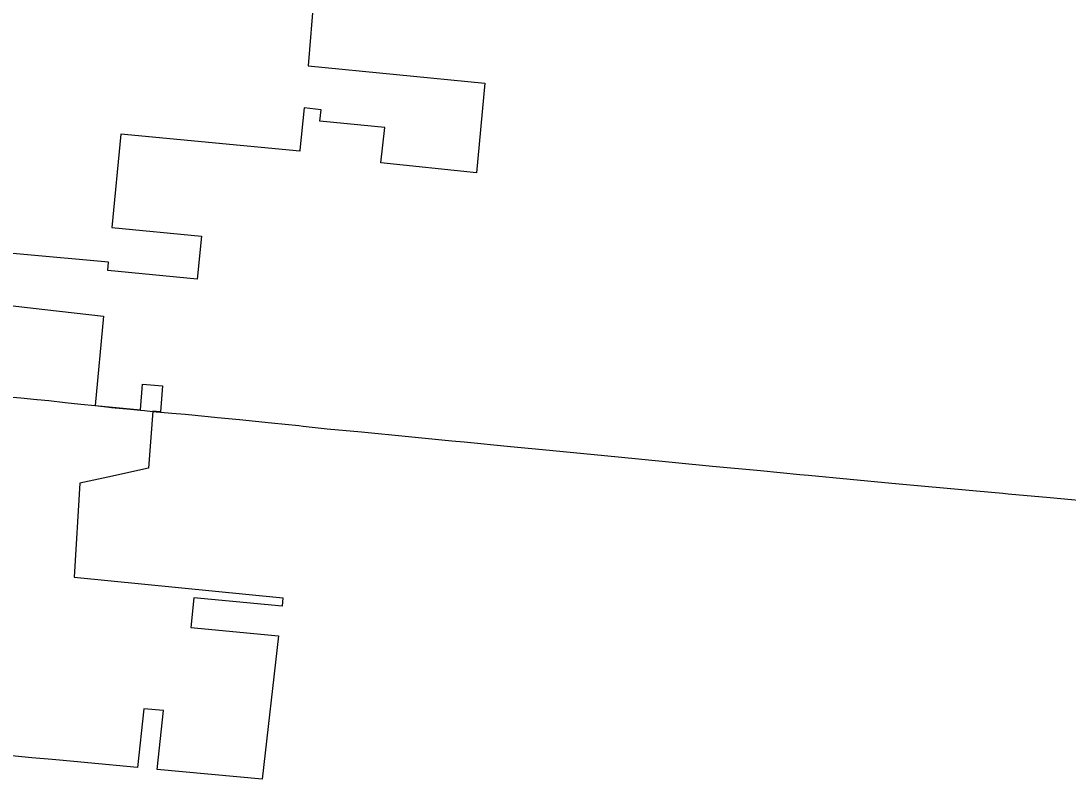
# Model space of a CAD drawing. Extents: x 0 to 34, y 0 to 22.
# Drawn here: x 5.2566 to 5.5075, y 17.3692 to 17.5508 of the extents above; entities that cross this region are included whole.
import ezdxf

# ---------------------------------------------------------------- set-up
doc = ezdxf.new("R2010")
doc.units = 0
doc.layers.add('GM_X_Corporation', color=7, linetype='Continuous')
doc.layers.add('GM_X_US_Route', color=7, linetype='Continuous')

msp = doc.modelspace()

# ---------------------------------------------------------------- linework, layer by layer
at = {"layer": 'GM_X_Corporation'}
for points in [[(5.32812, 17.57332), (5.32536, 17.53998), (5.36774, 17.53583), (5.36572, 17.5144), (5.34279, 17.51678), (5.3438, 17.52524), (5.32823, 17.52676), (5.32848, 17.52949), (5.32444, 17.52994), (5.32341, 17.51984), (5.32338, 17.51956), (5.28049, 17.52362), (5.27837, 17.50131), (5.29981, 17.49921), (5.29881, 17.4889), (5.27739, 17.49099), (5.27758, 17.49297), (5.23519, 17.49681)], [(5.23867, 17.48436), (5.26228, 17.48167), (5.27635, 17.48007), (5.27437, 17.45867), (5.28523, 17.45761), (5.28574, 17.46377), (5.29051, 17.46334), (5.29002, 17.45712), (5.28817, 17.45731), (5.28712, 17.4437), (5.27744, 17.44151), (5.2707, 17.44003), (5.26934, 17.41759), (5.31937, 17.41258), (5.31916, 17.41063), (5.29801, 17.41262), (5.29725, 17.4055), (5.31831, 17.40353), (5.31436, 17.36922), (5.2892, 17.37153), (5.29075, 17.3856), (5.28603, 17.38604), (5.28452, 17.37196), (5.27262, 17.37309), (5.27014, 17.37333), (5.2641, 17.37386), (5.25922, 17.3743), (5.2536, 17.37483)]]:
    msp.add_lwpolyline(points, dxfattribs=at)
at = {"layer": 'GM_X_US_Route'}
msp.add_line((5.48553, 17.43822), (5.49185, 17.43764), dxfattribs=at)
for points in [[(5.25274, 17.46086), (5.25657, 17.4605), (5.26036, 17.46014), (5.26044, 17.46013)], [(5.26044, 17.46013), (5.26324, 17.45983), (5.26718, 17.4594), (5.27092, 17.459), (5.27439, 17.45863)], [(5.27439, 17.45863), (5.27711, 17.45832), (5.27826, 17.45822), (5.27918, 17.45813)], [(5.27918, 17.45813), (5.28286, 17.4578), (5.28525, 17.45756)], [(5.28525, 17.45756), (5.28615, 17.45747), (5.28819, 17.45727)], [(5.28819, 17.45727), (5.28896, 17.45718), (5.29004, 17.45708)], [(5.29004, 17.45708), (5.2927, 17.45683), (5.2959, 17.45656), (5.30141, 17.45607), (5.30371, 17.45582), (5.30893, 17.45535), (5.31658, 17.45455)], [(5.31658, 17.45455), (5.32313, 17.45386), (5.32419, 17.45374), (5.32993, 17.45312), (5.33821, 17.45233), (5.34945, 17.45123), (5.35985, 17.45022)], [(5.35985, 17.45022), (5.36281, 17.44993), (5.37385, 17.44883), (5.38153, 17.4481), (5.39642, 17.44666), (5.40457, 17.44587), (5.42223, 17.44416), (5.43376, 17.44309), (5.44318, 17.44217), (5.44525, 17.44197), (5.46525, 17.44009), (5.48553, 17.43822)], [(5.49185, 17.43764), (5.49313, 17.43753), (5.50315, 17.4366), (5.51509, 17.43554), (5.53082, 17.43412), (5.54199, 17.43313), (5.55159, 17.43227), (5.56639, 17.43092), (5.57248, 17.43036)]]:
    msp.add_lwpolyline(points, dxfattribs=at)

doc.saveas('drawing.dxf')
